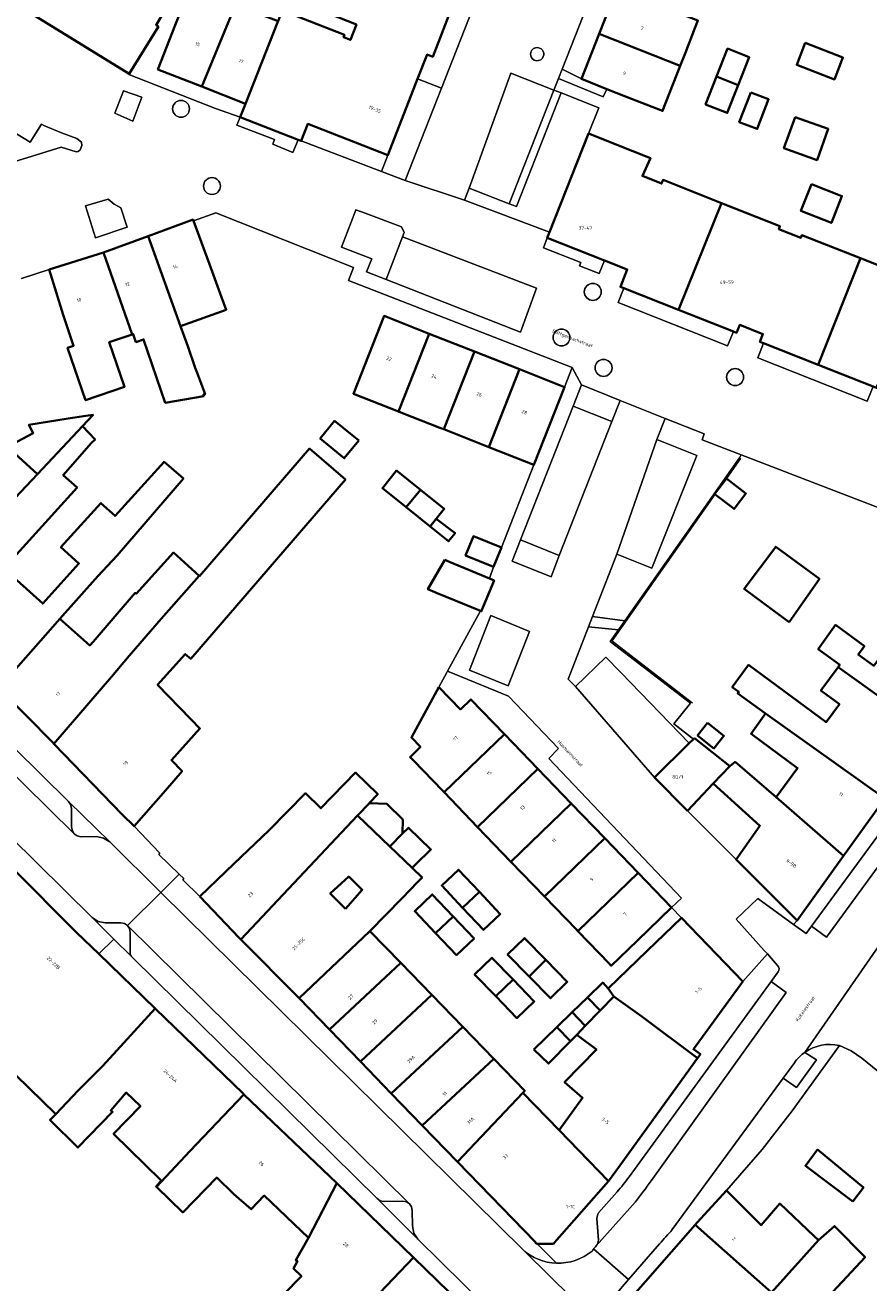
# Model space of a CAD drawing. Header units: metres. Extents: x 197700 to 204338, y 317132 to 325229.
# Tile 592 of 656: x 203017 to 203106, y 317936 to 318068. Entities that reach past the tile are written whole.
import ezdxf
from ezdxf.enums import TextEntityAlignment as Align

# ---------------------------------------------------------------- set-up
doc = ezdxf.new("R2010")
doc.units = ezdxf.units.M
for name, color, linetype, lineweight in [('B-WE-GR-BEPLANTING_CULTUUR_BODEMBEDEKKER-GV', 90, 'Continuous', 18), ('B-WE-GR-BEPLANTING_CULTUUR_HEESTERS-GV', 90, 'Continuous', 18), ('B-WE-GR-BEPLANTING_CULTUUR_VASTE PLANTENVAK-GV', 90, 'Continuous', 18), ('B-WE-IE-TERREINAFSCHEIDING_KUNSTMATIG_MUUR-G', 90, 'IE-TERREINAFSCHEIDING-KUNSTMATIG-DICHT', 18), ('B-WE-OG-BEBOUWING-GV', 7, 'Continuous', 35), ('B-WE-OG-BEBOUWING-T18', 10, 'Continuous', 18), ('B-WE-OG-TERREIN_ERF-GV', 7, 'Continuous', 18), ('B-WE-OG-TERREIN_ONBEGROEID-GV', 7, 'Continuous', 18), ('B-WE-OG-TOPOGRAFIE-T18', 10, 'Continuous', 18), ('B-WE-VH-VERHARDING_ASFALT-GV', 252, 'Continuous', 18), ('B-WE-VH-VERHARDING_BETONSTRAATSTEEN-GV', 252, 'Continuous', 18), ('B-WE-VH-VERHARDING_OPEN-GV', 252, 'Continuous', 18), ('B-WE-VH-VERHARDING_TEGEL-GV', 252, 'Continuous', 18)]:
    doc.layers.add(name, color=color, linetype=linetype, lineweight=lineweight)
doc.styles.add('NLCS-ISO-M200-T18', font='NLCS-ISO.ttf', dxfattribs={"height": 0.36})
doc.linetypes.add('IE-TERREINAFSCHEIDING-KUNSTMATIG-DICHT', pattern='A,8,-1,[82,NLCS.SHX,S=0.75,R=90,X=0,Y=0],-1', length=10)

msp = doc.modelspace()

# ---------------------------------------------------------------- linework, layer by layer
at = {"layer": 'B-WE-GR-BEPLANTING_CULTUUR_BODEMBEDEKKER-GV'}
for points in [[(203060.616, 318061.481), (203058.089, 318062.466), (203054.961, 318054.441), (203054.294, 318052.728), (203056.795, 318051.778)], [(203029.065, 318060.554), (203027.135, 318061.2), (203026.199, 318058.87), (203028.123, 318058.016)], [(203072.455, 318061.298), (203067.746, 318049.328), (203068.49, 318049.035), (203073.198, 318061.004)], [(203025.505, 318049.816), (203023.131, 318049.101), (203024.193, 318045.738), (203027.504, 318046.864), (203026.853, 318048.908), (203026.136, 318049.298)], [(203052.584, 318048.352), (203051.597, 318048.693), (203051.274, 318047.839), (203050.07, 318044.76), (203053.259, 318043.522), (203052.71, 318042.164), (203054.79, 318041.358), (203056.512, 318045.858), (203056.678, 318046.292), (203056.392, 318046.913)], [(203092.179, 318022.902), (203088.059, 318024.487), (203088.263, 318025.13), (203084.167, 318026.747), (203083.271, 318024.514), (203087.481, 318022.839), (203082.775, 318010.99), (203079.061, 318012.441), (203076.508, 318005.907), (203079.914, 318005.439), (203091.989, 318022.601)], [(203068.946, 318013.955), (203068.066, 318011.723), (203072.149, 318010.082), (203073.013, 318012.314)]]:
    msp.add_lwpolyline(points, close=True, dxfattribs=at)
msp.add_lwpolyline([(203012.952, 318052.921), (203020.576, 318055.298), (203022.155, 318054.797), (203022.362, 318054.827), (203022.574, 318055.023), (203022.726, 318055.455), (203022.687, 318055.805), (203022.197, 318056.184), (203020.592, 318056.809), (203018.744, 318057.561), (203018.5, 318057.69), (203017.313, 318055.805), (203010.834, 318059.743)], dxfattribs=at)
for points in [[(203034.069, 318059.324, 1), (203032.291, 318059.324)], [(203032.291, 318059.324, 1), (203034.069, 318059.324)], [(203037.332, 318051.197, 1), (203035.554, 318051.195)], [(203035.554, 318051.195, 1), (203037.332, 318051.197)], [(203077.424, 318040.056, 0.9994368), (203075.646, 318040.053)], [(203075.646, 318040.053, 0.9994387), (203077.424, 318040.056)], [(203074.133, 318035.255, 1), (203072.355, 318035.255)], [(203072.355, 318035.255, 1), (203074.133, 318035.255)], [(203078.566, 318032.055, 1), (203076.788, 318032.055)], [(203076.788, 318032.055, 1), (203078.566, 318032.055)], [(203092.412, 318031.088, 1), (203090.634, 318031.088)], [(203090.634, 318031.088, 1), (203092.412, 318031.088)]]:
    msp.add_lwpolyline(points, format="xyb", dxfattribs=at)
at = {"layer": 'B-WE-GR-BEPLANTING_CULTUUR_HEESTERS-GV'}
for points in [[(203025.671, 317982.159), (203021.339, 317986.425), (203021.558, 317986.107), (203021.644, 317985.731), (203021.666, 317983.735), (203021.737, 317983.348), (203021.937, 317983.011), (203022.252, 317982.791), (203022.63, 317982.714), (203024.27, 317982.723), (203025.025, 317982.578)], [(203027.981, 317970.094), (203027.842, 317970.377), (203027.812, 317970.688), (203027.825, 317972.65), (203027.761, 317973.041), (203027.548, 317973.375), (203027.224, 317973.593), (203026.839, 317973.661), (203025.21, 317973.638), (203024.465, 317973.795), (203023.824, 317974.204), (203026.106, 317971.948)], [(203053.825, 317944.626), (203058.134, 317940.373), (203057.706, 317941.002), (203057.55, 317941.748), (203057.528, 317943.372), (203057.464, 317943.762), (203057.244, 317944.092), (203056.918, 317944.304), (203056.536, 317944.368), (203054.536, 317944.324), (203054.15, 317944.405)]]:
    msp.add_lwpolyline(points, close=True, dxfattribs=at)
msp.add_lwpolyline([(203097.771, 317958.919), (203096.587, 317957.302), (203097.994, 317956.317), (203100.112, 317959.228), (203098.865, 317960.016)], dxfattribs=at)
msp.add_lwpolyline([(203098.865, 317960.016, 0.0853496), (203097.771, 317958.919)], format="xyb", dxfattribs=at)
at = {"layer": 'B-WE-GR-BEPLANTING_CULTUUR_VASTE PLANTENVAK-GV'}
for points in [[(203067.746, 318049.328), (203063.526, 318050.981), (203063.025, 318049.723), (203071.976, 318046.33), (203076.092, 318056.717), (203077.16, 318059.436), (203073.198, 318061.004), (203068.49, 318049.035)], [(203079.434, 318028.625), (203075.365, 318030.256), (203074.47, 318028.037), (203078.556, 318026.405)]]:
    msp.add_lwpolyline(points, close=True, dxfattribs=at)
at = {"layer": 'B-WE-IE-TERREINAFSCHEIDING_KUNSTMATIG_MUUR-G'}
for points in [[(203079.914, 318005.439), (203091.989, 318022.601)], [(203091.989, 318022.601), (203092.103, 318022.521), (203090.605, 318020.414)], [(203087.039, 317996.782), (203078.579, 318003.299), (203089.437, 318018.731)], [(203064.707, 318006.471), (203061.232, 318000.126)], [(203079.251, 318004.497), (203079.914, 318005.439)], [(203087.147, 317992.986), (203085.073, 317994.578), (203086.841, 317996.759), (203078.388, 318003.27), (203079.251, 318004.497)], [(203061.232, 318000.126), (203061.183, 318000), (203060.34, 317998.454)], [(203091.624, 317980.318), (203086.525, 317985.445)]]:
    msp.add_lwpolyline(points, dxfattribs=at)
at = {"layer": 'B-WE-OG-BEBOUWING-GV'}
for points in [[(203029.027, 318084.699), (203029.901, 318084.134), (203025.61, 318077.305), (203022.959, 318079.006), (203016.947, 318069.642), (203027.734, 318062.998), (203030.802, 318067.979), (203030.547, 318068.136), (203039.328, 318083.233), (203030.205, 318089.016), (203028.07, 318085.343)], [(203045.506, 318056.07), (203045.846, 318055.938), (203046.547, 318057.759), (203054.961, 318054.441), (203058.089, 318062.466), (203059.087, 318065.025), (203059.696, 318064.805), (203062.116, 318071.122), (203051.122, 318075.476), (203049.281, 318070.828), (203048.695, 318069.347), (203051.649, 318068.191), (203051.016, 318066.575), (203050.301, 318066.855), (203050.399, 318067.105), (203043.845, 318069.671), (203043.402, 318068.538), (203043.353, 318068.414), (203039.969, 318059.859), (203039.407, 318058.437)], [(203032.576, 318068.141), (203030.747, 318063.465), (203035.358, 318061.662), (203038.934, 318070.263), (203039.925, 318072.646), (203037.377, 318073.643), (203036.432, 318071.229), (203034.135, 318072.128)], [(203086.254, 318065.159), (203087.295, 318067.823), (203087.605, 318068.615), (203079.079, 318071.968), (203077.21, 318067.216), (203085.746, 318063.859)], [(203035.358, 318061.662), (203039.969, 318059.859), (203043.353, 318068.414), (203043.402, 318068.538), (203038.934, 318070.263)], [(203085.746, 318063.859), (203077.21, 318067.216), (203075.341, 318062.465), (203078.032, 318061.407), (203079.994, 318060.635), (203083.888, 318059.104)], [(203098.913, 318066.263), (203098.018, 318063.962), (203101.989, 318062.418), (203102.884, 318064.719)], [(203091.852, 318061.824), (203093.008, 318064.758), (203090.728, 318065.656), (203089.572, 318062.722)], [(203089.572, 318062.722), (203088.417, 318059.788), (203090.697, 318058.89), (203091.852, 318061.824)], [(203093.17, 318061.045), (203091.97, 318057.928), (203093.85, 318057.203), (203095.05, 318060.321)], [(203097.838, 318058.453), (203096.666, 318055.178), (203100.167, 318053.924), (203101.34, 318057.2)], [(203076.092, 318056.717), (203071.976, 318046.33), (203071.741, 318045.736), (203077.763, 318043.358), (203080.176, 318042.405), (203079.453, 318040.585), (203079.796, 318040.45), (203085.57, 318038.174), (203090.089, 318049.407), (203083.939, 318051.845), (203083.786, 318051.46), (203081.775, 318052.257), (203082.609, 318054.136), (203080.74, 318054.876)], [(203099.569, 318051.394), (203098.456, 318048.572), (203101.665, 318047.307), (203102.777, 318050.13)], [(203104.734, 318043.588), (203098.553, 318046.039), (203098.436, 318045.744), (203096.118, 318046.663), (203096.239, 318046.969), (203090.089, 318049.407), (203085.57, 318038.174), (203091.359, 318035.892), (203091.686, 318035.763), (203092.009, 318036.582), (203094.463, 318035.614), (203094.133, 318034.788), (203094.504, 318034.642), (203100.278, 318032.366)], [(203036.175, 318042.973), (203034.493, 318047.539), (203034.446, 318047.667), (203029.721, 318045.927), (203033.124, 318036.452), (203037.94, 318038.182), (203037.45, 318039.511)], [(203028.044, 318035.577), (203028.147, 318035.612), (203028.432, 318034.781), (203029.242, 318035.058), (203031.525, 318028.39), (203035.567, 318029.089), (203035.54, 318029.246), (203035.719, 318029.277), (203034.871, 318031.523), (203034.674, 318032.045), (203033.883, 318034.338), (203033.124, 318036.452), (203029.721, 318045.927), (203025.009, 318044.191)], [(203019.289, 318042.396), (203020.787, 318037.626), (203021.875, 318034.395), (203021.237, 318034.177), (203023.128, 318028.654), (203027.227, 318030.057), (203025.621, 318034.747), (203028.044, 318035.577), (203025.009, 318044.191)], [(203113.507, 318041.889), (203112.796, 318040.075), (203110.807, 318040.863), (203110.916, 318041.138), (203104.734, 318043.588), (203100.278, 318032.366), (203106.052, 318030.089), (203106.422, 318029.943), (203107.152, 318031.759), (203109.567, 318030.799), (203115.528, 318028.428), (203119.842, 318039.398), (203115.181, 318041.231)], [(203059.316, 318035.651), (203054.565, 318037.523), (203051.339, 318029.336), (203056.09, 318027.463)], [(203060.433, 318025.751), (203060.841, 318025.59), (203064.068, 318033.778), (203059.316, 318035.651), (203056.09, 318027.463), (203056.499, 318027.302)], [(203060.841, 318025.59), (203065.593, 318023.717), (203068.819, 318031.906), (203064.068, 318033.778)], [(203065.593, 318023.717), (203070.343, 318021.844), (203073.571, 318030.033), (203068.819, 318031.906)], [(203021.291, 318026.73), (203017.159, 318026.068), (203017.629, 318025.19), (203014.902, 318023.735), (203018.055, 318020.878), (203022.821, 318025.906), (203023.917, 318027.115), (203023.173, 318027.006)], [(203051.891, 318024.403), (203049.353, 318026.481), (203047.84, 318024.633), (203050.378, 318022.555)], [(203005.131, 318006.706), (203005.27, 318006.577), (203013.978, 317998.34), (203019.94, 318005.089), (203020.431, 318005.64), (203024.432, 318010.132), (203026.447, 318012.316), (203033.428, 318020.404), (203031.392, 318022.161), (203026.238, 318016.473), (203024.744, 318017.826), (203020.539, 318013.185), (203022.431, 318011.471), (203018.614, 318007.258), (203014.529, 318010.959), (203022.238, 318019.467), (203020.787, 318020.781), (203023.743, 318024.158), (203024.136, 318024.535), (203022.821, 318025.906), (203018.055, 318020.878), (203013.354, 318015.918), (203011.362, 318013.823)], [(202993.605, 318017.44), (203000, 318011.486), (203005.131, 318006.706), (203011.362, 318013.823), (203013.354, 318015.918), (203018.055, 318020.878), (203014.902, 318023.735), (203013.984, 318023.246), (203010.562, 318019.336), (203009.671, 318020.115), (203008.558, 318020.115), (203006.442, 318017.842), (203001.258, 318022.668), (203000.808, 318022.58), (202997.472, 318021.85)], [(203019.779, 317992.502), (203027, 317985.056), (203028.247, 317983.836), (203031.549, 317987.59), (203033.286, 317989.613), (203032.165, 317990.782), (203035.171, 317994.1), (203034.215, 317995.096), (203030.712, 317998.709), (203033.631, 318001.931), (203034.204, 318001.437), (203050.486, 318020.302), (203046.709, 318023.562), (203035.126, 318010.142), (203035.077, 318010.186), (203031.106, 318005.64), (203027.715, 318001.74), (203025.868, 317999.53)], [(203058.382, 318019.237), (203055.868, 318021.252), (203054.383, 318019.398), (203056.896, 318017.384)], [(203089.437, 318018.731), (203091.426, 318017.221), (203092.664, 318018.851), (203090.605, 318020.414), (203089.367, 318018.784)], [(203058.382, 318019.237), (203056.896, 318017.384), (203059.41, 318015.369), (203060.063, 318016.184), (203060.895, 318017.222)], [(203060.063, 318016.184), (203059.41, 318015.369), (203061.344, 318013.818), (203062.036, 318014.667)], [(203066.1, 318011.112), (203066.926, 318013.143), (203063.971, 318014.344), (203063.145, 318012.313)], [(203097.232, 318005.291), (203100.403, 318009.846), (203095.815, 318013.234), (203092.491, 318008.79)], [(203019.779, 317992.502), (203025.868, 317999.53), (203027.715, 318001.74), (203031.106, 318005.64), (203035.077, 318010.186), (203032.385, 318012.626), (203028.457, 318008.291), (203028.361, 318008.378), (203023.925, 318003.238), (203023.572, 318002.842), (203020.431, 318005.64), (203019.94, 318005.089), (203013.978, 317998.34), (203014.022, 317998.298), (203019.671, 317992.614)], [(203060.963, 318011.84), (203059.181, 318008.766), (203060.162, 318008.359), (203064.707, 318006.471), (203064.796, 318006.434), (203066.147, 318009.685), (203065.65, 318009.892), (203061.53, 318011.604)], [(203112.239, 317993.501), (203117.685, 318000.819), (203117.6, 318000.88), (203110.172, 318006.248), (203106.133, 318000.714), (203104.501, 318001.907), (203105.151, 318002.756), (203102.082, 318005.01), (203100.28, 318002.468), (203102.551, 318000.797), (203102.37, 318000.551)], [(203107.29, 317986.73), (203111.578, 317992.612), (203112.239, 317993.501), (203102.37, 318000.551), (203100.56, 317998.091), (203102.505, 317996.659), (203101.123, 317994.781), (203092.944, 318000.799), (203091.225, 317998.463), (203091.917, 317997.953), (203091.805, 317997.8), (203094.735, 317995.67)], [(203057.696, 317990.694), (203060.71, 317987.569), (203060.883, 317987.39), (203067.228, 317993.51), (203063.706, 317997.161), (203062.626, 317996.119), (203060.34, 317998.454), (203057.948, 317994.063), (203057.447, 317993.143), (203058.397, 317992.158), (203057.302, 317991.103)], [(203088.625, 317994.7), (203087.567, 317993.369), (203089.289, 317992), (203090.347, 317993.331)], [(203102.946, 317980.698), (203107.29, 317986.73), (203094.735, 317995.67), (203093.431, 317993.853), (203093.207, 317993.548), (203098.114, 317989.938), (203095.853, 317986.865)], [(203060.883, 317987.39), (203064.403, 317983.737), (203070.75, 317989.859), (203067.228, 317993.51)], [(203090.975, 317990.152), (203087.248, 317993.085), (203087.147, 317992.986), (203086.696, 317992.546), (203083.022, 317988.962), (203086.525, 317985.445), (203089.228, 317988.304)], [(203039.464, 317971.913), (203051.753, 317984.949), (203053.029, 317986.236), (203052.979, 317986.238), (203053.905, 317987.186), (203051.565, 317989.471), (203047.89, 317985.708), (203046.275, 317987.286), (203042.445, 317983.365), (203038.794, 317979.879), (203035.165, 317976.44), (203039.27, 317972.108)], [(203074.272, 317986.208), (203070.75, 317989.859), (203064.403, 317983.737), (203067.923, 317980.084)], [(203095.853, 317986.865), (203091.531, 317990.592), (203090.975, 317990.152), (203089.228, 317988.304), (203094.145, 317983.863), (203091.624, 317980.318), (203098.046, 317973.894), (203102.946, 317980.698)], [(203056.489, 317983.043), (203056.537, 317984.523), (203054.842, 317986.178), (203053.029, 317986.236), (203051.753, 317984.949), (203055.173, 317981.67)], [(203074.272, 317986.208), (203067.923, 317980.084), (203071.443, 317976.431), (203077.794, 317982.557)], [(203039.464, 317971.913), (203045.617, 317965.729), (203053.077, 317972.786), (203056.42, 317976.208), (203056.468, 317976.258), (203058.134, 317977.964), (203058.257, 317978.09), (203058.568, 317978.408), (203057.508, 317979.432), (203055.173, 317981.67), (203051.753, 317984.949)], [(203057.88, 317979.793), (203059.494, 317981.359), (203057.132, 317983.666), (203056.489, 317983.043), (203055.173, 317981.67), (203057.508, 317979.432)], [(203071.443, 317976.431), (203074.811, 317972.937), (203074.963, 317972.779), (203081.316, 317978.906), (203077.794, 317982.557)], [(203024.522, 317970.382), (203022.19, 317972.637), (203015.361, 317979.467), (203005.815, 317968.124), (203006.187, 317967.8), (203000.407, 317961.871), (203000.759, 317961.564), (202996.665, 317957.364), (202999.132, 317954.734), (203003.449, 317959.162), (203010.554, 317952.236), (203013.634, 317955.396), (203015.789, 317957.607), (203019.984, 317953.519), (203022.36, 317955.989), (203024.96, 317958.584), (203030.471, 317964.632)], [(203064.599, 317976.908), (203062.4, 317979.24), (203060.632, 317977.573), (203062.831, 317975.24)], [(203081.238, 317971.784), (203084.837, 317975.256), (203081.316, 317978.906), (203074.963, 317972.779), (203078.292, 317969.325), (203078.387, 317969.226), (203078.483, 317969.126)], [(203050.508, 317975.134), (203048.89, 317976.738), (203050.838, 317978.516), (203052.259, 317977.131)], [(203061.84, 317974.328), (203059.638, 317976.64), (203057.785, 317974.875), (203059.988, 317972.563)], [(203064.599, 317976.908), (203062.831, 317975.24), (203065.03, 317972.908), (203066.798, 317974.575)], [(203059.988, 317972.563), (203062.19, 317970.251), (203064.043, 317972.016), (203061.84, 317974.328)], [(203092.339, 317967.469), (203085.879, 317974.181), (203082.278, 317970.715), (203078.147, 317966.739), (203078.746, 317965.904), (203081.705, 317963.8), (203087.572, 317959.42), (203087.866, 317959.827), (203087.142, 317960.34)], [(203056.336, 317969.426), (203053.077, 317972.786), (203045.617, 317965.729), (203048.815, 317962.424)], [(203069.835, 317968.016), (203071.598, 317969.748), (203069.337, 317972.051), (203067.574, 317970.318)], [(203068.145, 317967.685), (203065.922, 317969.984), (203064.102, 317968.224), (203066.325, 317965.925)], [(203071.598, 317969.748), (203069.835, 317968.016), (203072.096, 317965.714), (203073.859, 317967.446)], [(203059.596, 317966.066), (203056.336, 317969.426), (203048.815, 317962.424), (203052.07, 317959.06)], [(203066.325, 317965.925), (203068.548, 317963.626), (203070.368, 317965.386), (203068.145, 317967.685)], [(203078.746, 317965.904), (203078.147, 317966.739), (203077.583, 317967.367), (203075.968, 317965.8), (203077.306, 317964.419)], [(203052.07, 317959.06), (203055.324, 317955.696), (203062.856, 317962.707), (203059.596, 317966.066)], [(203078.205, 317946.468), (203078.959, 317947.512), (203087.572, 317959.42), (203081.705, 317963.8), (203078.746, 317965.904), (203077.306, 317964.419), (203075.746, 317962.811), (203074.86, 317961.861), (203076.917, 317960.336), (203073.577, 317956.887), (203075.463, 317955.22), (203072.986, 317951.842)], [(203075.746, 317962.811), (203077.306, 317964.419), (203075.968, 317965.8), (203074.36, 317964.24)], [(203039.813, 317955.601), (203039.731, 317955.679), (203030.471, 317964.632), (203024.96, 317958.584), (203022.36, 317955.989), (203019.984, 317953.519), (203019.373, 317952.884), (203019.388, 317952.869), (203022.326, 317950.005), (203025.983, 317953.757), (203025.776, 317953.907), (203027.422, 317955.792), (203028.902, 317954.349), (203026.075, 317951.449), (203031.107, 317946.544), (203030.556, 317945.913), (203030.615, 317945.856), (203034.11, 317949.631)], [(203074.2, 317961.188), (203074.86, 317961.861), (203075.746, 317962.811), (203074.36, 317964.24), (203072.753, 317962.68)], [(203066.116, 317959.347), (203062.856, 317962.707), (203055.324, 317955.696), (203058.579, 317952.331)], [(203070.337, 317960.337), (203071.888, 317958.833), (203074.2, 317961.188), (203072.753, 317962.68)], [(203066.116, 317959.347), (203058.579, 317952.331), (203062.289, 317948.498), (203069.171, 317955.768), (203069.377, 317955.985)], [(203049.589, 317946.266), (203039.813, 317955.601), (203034.11, 317949.631), (203030.615, 317945.856), (203033.367, 317943.173), (203036.95, 317946.848), (203038.738, 317945.105), (203040.575, 317943.514), (203041.948, 317944.952), (203046.617, 317940.493)], [(203062.289, 317948.498), (203070.474, 317940.075), (203070.534, 317939.927), (203070.675, 317939.851), (203072.291, 317939.85), (203072.443, 317939.887), (203072.517, 317940.025), (203078.205, 317946.468), (203072.986, 317951.842), (203069.171, 317955.768)], [(203103.914, 317944.316), (203105.039, 317945.803), (203100.216, 317949.786), (203098.93, 317948.086)], [(203057.656, 317938.428), (203049.589, 317946.266), (203046.617, 317940.493), (203045.264, 317938.149), (203045.438, 317938.04), (203045.033, 317937.262), (203045.86, 317936.456), (203043.945, 317934.492), (203047.022, 317931.492), (203046.614, 317931.109), (203048.546, 317929.226), (203051.287, 317931.724)], [(203099.867, 317940.672), (203096.223, 317944.096), (203094.27, 317941.849), (203090.613, 317945.482), (203087.535, 317942.107), (203087.329, 317941.873), (203095.348, 317934.743), (203100.294, 317940.27)], [(203087.329, 317941.873), (203079.583, 317933.075), (203079.466, 317933.073), (203079.555, 317931.003), (203079.664, 317931.008), (203086.263, 317924.588), (203095.348, 317934.743)], [(203086.263, 317924.588), (203092.884, 317918.146), (203100.232, 317925.568), (203103.525, 317928.517), (203103.284, 317928.741), (203102.007, 317929.932), (203097.368, 317925.389), (203094.418, 317928.401), (203096.727, 317930.662), (203097.672, 317929.606), (203099.757, 317931.842), (203099.408, 317932.232), (203105.207, 317938.452), (203101.986, 317941.741), (203100.294, 317940.27), (203095.348, 317934.743)], [(203057.656, 317938.428), (203051.287, 317931.724), (203048.546, 317929.226), (203048.236, 317928.935), (203042.617, 317923.664), (203048.766, 317917.67), (203056.422, 317910.207), (203058.369, 317913.917), (203059.408, 317913.162), (203059.758, 317913.644), (203060.107, 317913.391), (203061.462, 317916.119), (203063.058, 317919.3), (203063.14, 317920.99), (203061.636, 317922.52), (203067.623, 317928.743)]]:
    msp.add_lwpolyline(points, close=True, dxfattribs=at)
at = {"layer": 'B-WE-OG-TERREIN_ERF-GV'}
for points in [[(203080.931, 318082.844), (203073.321, 318063.5), (203075.341, 318062.465), (203077.21, 318067.216), (203079.079, 318071.968)], [(203062.116, 318071.122), (203059.696, 318064.805), (203059.087, 318065.025), (203058.089, 318062.466), (203060.616, 318061.481), (203064.239, 318070.681)], [(203043.845, 318069.671), (203050.399, 318067.105), (203050.301, 318066.855), (203051.016, 318066.575), (203051.649, 318068.191)], [(203030.547, 318068.136), (203030.802, 318067.979), (203027.734, 318062.998), (203027.698, 318062.927), (203036.801, 318059.348), (203039.407, 318058.437), (203039.969, 318059.859), (203035.358, 318061.662), (203030.747, 318063.465), (203032.576, 318068.141)], [(203087.605, 318068.615), (203087.295, 318067.823), (203086.254, 318065.159), (203085.746, 318063.859), (203083.888, 318059.104), (203079.994, 318060.635), (203078.032, 318061.407), (203077.63, 318060.599), (203072.927, 318062.498), (203072.455, 318061.298), (203073.198, 318061.004), (203077.16, 318059.436), (203076.092, 318056.717), (203080.74, 318054.876), (203082.609, 318054.136), (203081.775, 318052.257), (203083.786, 318051.46), (203083.939, 318051.845), (203090.089, 318049.407), (203096.239, 318046.969), (203096.118, 318046.663), (203098.436, 318045.744), (203098.553, 318046.039), (203104.734, 318043.588), (203110.916, 318041.138)], [(203014.902, 318023.735), (203017.629, 318025.19), (203017.159, 318026.068), (203021.291, 318026.73), (203023.173, 318027.006), (203023.917, 318027.115), (203022.821, 318025.906), (203024.136, 318024.535), (203023.743, 318024.158), (203020.787, 318020.781), (203022.238, 318019.467), (203014.529, 318010.959), (203018.614, 318007.258), (203022.431, 318011.471), (203020.539, 318013.185), (203024.744, 318017.826), (203026.238, 318016.473), (203031.392, 318022.161), (203033.428, 318020.404), (203026.447, 318012.316), (203024.432, 318010.132), (203020.431, 318005.64), (203023.572, 318002.842), (203023.925, 318003.238), (203028.361, 318008.378), (203028.457, 318008.291), (203032.385, 318012.626), (203035.077, 318010.186), (203035.126, 318010.142), (203046.709, 318023.562), (203050.486, 318020.302), (203034.204, 318001.437), (203033.631, 318001.931), (203030.712, 317998.709), (203034.215, 317995.096), (203035.171, 317994.1), (203032.165, 317990.782), (203033.286, 317989.613), (203031.549, 317987.59), (203028.247, 317983.836), (203030.962, 317980.966), (203030.848, 317980.839), (203033.002, 317978.77), (203033.477, 317978.314), (203033.357, 317978.192), (203035.165, 317976.44), (203038.794, 317979.879), (203042.445, 317983.365), (203046.275, 317987.286), (203047.89, 317985.708), (203051.565, 317989.471), (203053.905, 317987.186), (203052.979, 317986.238), (203053.029, 317986.236), (203054.842, 317986.178), (203056.537, 317984.523), (203056.489, 317983.043), (203057.132, 317983.666), (203059.494, 317981.359), (203057.88, 317979.793), (203057.508, 317979.432), (203058.568, 317978.408), (203058.257, 317978.09), (203058.134, 317977.964), (203056.468, 317976.258), (203056.42, 317976.208), (203053.077, 317972.786), (203056.336, 317969.426), (203059.596, 317966.066), (203062.856, 317962.707), (203066.116, 317959.347), (203069.377, 317955.985), (203069.171, 317955.768), (203072.986, 317951.842), (203075.463, 317955.22), (203073.577, 317956.887), (203076.917, 317960.336), (203074.86, 317961.861), (203074.2, 317961.188), (203071.888, 317958.833), (203070.337, 317960.337), (203072.753, 317962.68), (203074.36, 317964.24), (203075.968, 317965.8), (203077.583, 317967.367), (203078.147, 317966.739), (203082.278, 317970.715), (203085.879, 317974.181), (203084.837, 317975.256), (203081.238, 317971.784), (203078.483, 317969.126), (203078.387, 317969.226), (203078.292, 317969.325), (203074.963, 317972.779), (203074.811, 317972.937), (203071.443, 317976.431), (203067.923, 317980.084), (203064.403, 317983.737), (203060.883, 317987.39), (203060.71, 317987.569), (203057.696, 317990.694), (203057.302, 317991.103), (203058.397, 317992.158), (203057.447, 317993.143), (203057.948, 317994.063), (203060.34, 317998.454), (203061.183, 318000), (203061.232, 318000.126), (203064.707, 318006.471), (203060.162, 318008.359), (203059.181, 318008.766), (203060.963, 318011.84), (203061.53, 318011.604), (203065.65, 318009.892), (203066.1, 318011.112), (203063.145, 318012.313), (203063.971, 318014.344), (203066.926, 318013.143), (203070.343, 318021.844), (203065.593, 318023.717), (203060.841, 318025.59), (203060.433, 318025.751), (203056.499, 318027.302), (203056.09, 318027.463), (203051.339, 318029.336), (203054.565, 318037.523), (203059.316, 318035.651), (203064.068, 318033.778), (203068.819, 318031.906), (203073.571, 318030.033), (203074.38, 318032.086), (203050.81, 318041.245), (203051.34, 318042.634), (203036.857, 318048.385), (203034.493, 318047.539), (203036.175, 318042.973), (203037.45, 318039.511), (203037.94, 318038.182), (203033.124, 318036.452), (203033.883, 318034.338), (203034.674, 318032.045), (203034.871, 318031.523), (203035.719, 318029.277), (203035.54, 318029.246), (203035.567, 318029.089), (203031.525, 318028.39), (203029.242, 318035.058), (203028.432, 318034.781), (203028.147, 318035.612), (203028.044, 318035.577), (203025.621, 318034.747), (203027.227, 318030.057), (203023.128, 318028.654), (203021.237, 318034.177), (203021.875, 318034.395), (203020.787, 318037.626), (203019.289, 318042.396), (203016.398, 318041.477)], [(203122.817, 318011.112), (203092.179, 318022.902), (203091.989, 318022.601), (203079.914, 318005.439), (203079.251, 318004.497), (203078.388, 318003.27), (203086.841, 317996.759), (203085.073, 317994.578), (203087.147, 317992.986), (203087.248, 317993.085), (203090.975, 317990.152), (203091.531, 317990.592), (203095.853, 317986.865), (203098.114, 317989.938), (203093.207, 317993.548), (203093.431, 317993.853), (203094.735, 317995.67), (203091.805, 317997.8), (203091.917, 317997.953), (203091.225, 317998.463), (203092.944, 318000.799), (203101.123, 317994.781), (203102.505, 317996.659), (203100.56, 317998.091), (203102.37, 318000.551), (203102.551, 318000.797), (203100.28, 318002.468), (203102.082, 318005.01), (203105.151, 318002.756), (203104.501, 318001.907), (203106.133, 318000.714)], [(203155.083, 317918.569), (203104.859, 317959.401), (203103.735, 317960.182), (203102.519, 317960.739), (203097.535, 317953.859), (203094.366, 317949.779), (203090.613, 317945.482), (203094.27, 317941.849), (203096.223, 317944.096), (203099.867, 317940.672), (203100.294, 317940.27), (203101.986, 317941.741), (203105.207, 317938.452), (203099.408, 317932.232)], [(203043.945, 317934.492), (203045.86, 317936.456), (203045.033, 317937.262), (203045.438, 317938.04), (203045.264, 317938.149), (203046.617, 317940.493), (203041.948, 317944.952), (203040.575, 317943.514), (203038.738, 317945.105), (203036.95, 317946.848), (203033.367, 317943.173), (203030.615, 317945.856), (203030.556, 317945.913), (203031.107, 317946.544), (203026.075, 317951.449), (203028.902, 317954.349), (203027.422, 317955.792), (203025.776, 317953.907), (203025.983, 317953.757), (203022.326, 317950.005), (203019.388, 317952.869), (203019.373, 317952.884), (203019.984, 317953.519), (203015.789, 317957.607)]]:
    msp.add_lwpolyline(points, dxfattribs=at)
for points in [[(203098.913, 318066.263), (203102.884, 318064.719), (203101.989, 318062.418), (203098.018, 318063.962)], [(203091.852, 318061.824), (203090.697, 318058.89), (203088.417, 318059.788), (203089.572, 318062.722), (203090.728, 318065.656), (203093.008, 318064.758)], [(203093.17, 318061.045), (203095.05, 318060.321), (203093.85, 318057.203), (203091.97, 318057.928)], [(203045.506, 318056.07), (203039.407, 318058.437), (203039.05, 318057.601), (203043.016, 318056.102), (203042.857, 318055.601), (203044.971, 318054.726)], [(203097.838, 318058.453), (203101.34, 318057.2), (203100.167, 318053.924), (203096.666, 318055.178)], [(203045.846, 318055.938), (203054.294, 318052.728), (203054.961, 318054.441), (203046.547, 318057.759)], [(203099.569, 318051.394), (203102.777, 318050.13), (203101.665, 318047.307), (203098.456, 318048.572)], [(203071.741, 318045.736), (203071.367, 318044.682), (203075.27, 318043.144), (203075.153, 318042.805), (203077.203, 318041.992), (203077.763, 318043.358)], [(203079.796, 318040.45), (203079.206, 318038.939), (203090.741, 318034.379), (203091.359, 318035.892), (203085.57, 318038.174)], [(203094.504, 318034.642), (203093.91, 318033.123), (203105.422, 318028.569), (203106.052, 318030.089), (203100.278, 318032.366)], [(203051.891, 318024.403), (203050.378, 318022.555), (203047.84, 318024.633), (203049.353, 318026.481)], [(203056.896, 318017.384), (203054.383, 318019.398), (203055.868, 318021.252), (203058.382, 318019.237), (203060.895, 318017.222), (203060.063, 318016.184), (203062.036, 318014.667), (203061.344, 318013.818), (203059.41, 318015.369)], [(203090.605, 318020.414), (203092.664, 318018.851), (203091.426, 318017.221), (203089.437, 318018.731), (203089.367, 318018.784)], [(203097.232, 318005.291), (203092.491, 318008.79), (203095.815, 318013.234), (203100.403, 318009.846)], [(203061.232, 318000.126), (203061.183, 318000), (203060.34, 317998.454), (203062.626, 317996.119), (203063.706, 317997.161), (203067.228, 317993.51), (203070.75, 317989.859), (203074.272, 317986.208), (203077.794, 317982.557), (203081.316, 317978.906), (203084.837, 317975.256), (203085.876, 317976.249), (203071.902, 317990.958), (203072.922, 317991.986), (203067.682, 317997.496)], [(203088.625, 317994.7), (203090.347, 317993.331), (203089.289, 317992), (203087.567, 317993.369)], [(203089.228, 317988.304), (203086.525, 317985.445), (203091.624, 317980.318), (203094.145, 317983.863)], [(203062.831, 317975.24), (203060.632, 317977.573), (203062.4, 317979.24), (203064.599, 317976.908), (203066.798, 317974.575), (203065.03, 317972.908)], [(203050.508, 317975.134), (203052.259, 317977.131), (203050.838, 317978.516), (203048.89, 317976.738)], [(203064.043, 317972.016), (203062.19, 317970.251), (203059.988, 317972.563), (203057.785, 317974.875), (203059.638, 317976.64), (203061.84, 317974.328)], [(203071.598, 317969.748), (203073.859, 317967.446), (203072.096, 317965.714), (203069.835, 317968.016), (203067.574, 317970.318), (203069.337, 317972.051)], [(203066.325, 317965.925), (203064.102, 317968.224), (203065.922, 317969.984), (203068.145, 317967.685), (203070.368, 317965.386), (203068.548, 317963.626)], [(203103.914, 317944.316), (203098.93, 317948.086), (203100.216, 317949.786), (203105.039, 317945.803)]]:
    msp.add_lwpolyline(points, close=True, dxfattribs=at)
at = {"layer": 'B-WE-OG-TERREIN_ONBEGROEID-GV'}
for points in [[(203070.767, 318065.764, 1.7255318), (203071.235, 318064.656)], [(203071.235, 318064.656, 0.5777568), (203070.767, 318065.764)]]:
    msp.add_lwpolyline(points, format="xyb", dxfattribs=at)
at = {"layer": 'B-WE-VH-VERHARDING_ASFALT-GV'}
for points in [[(203106.052, 318030.089), (203105.422, 318028.569), (203093.91, 318033.123), (203094.504, 318034.642), (203094.133, 318034.788), (203094.463, 318035.614), (203092.009, 318036.582), (203091.686, 318035.763), (203091.359, 318035.892), (203090.741, 318034.379), (203079.206, 318038.939), (203079.796, 318040.45), (203079.453, 318040.585), (203080.176, 318042.405), (203077.763, 318043.358), (203077.203, 318041.992), (203075.153, 318042.805), (203075.27, 318043.144), (203071.367, 318044.682), (203071.741, 318045.736), (203071.976, 318046.33), (203063.025, 318049.723), (203056.795, 318051.778), (203054.294, 318052.728), (203045.846, 318055.938), (203045.506, 318056.07), (203044.971, 318054.726), (203042.857, 318055.601), (203043.016, 318056.102), (203039.05, 318057.601), (203039.407, 318058.437), (203036.801, 318059.348), (203027.698, 318062.927), (203027.734, 318062.998), (203016.947, 318069.642)], [(203010.834, 318059.743), (203017.313, 318055.805), (203018.5, 318057.69), (203018.744, 318057.561), (203020.592, 318056.809), (203022.197, 318056.184), (203022.687, 318055.805), (203022.726, 318055.455), (203022.574, 318055.023), (203022.362, 318054.827), (203022.155, 318054.797), (203020.576, 318055.298), (203012.952, 318052.921)], [(203016.398, 318041.477), (203019.289, 318042.396), (203025.009, 318044.191), (203029.721, 318045.927), (203034.446, 318047.667), (203034.493, 318047.539), (203036.857, 318048.385), (203051.34, 318042.634), (203050.81, 318041.245), (203074.38, 318032.086), (203075.365, 318030.256), (203079.434, 318028.625), (203084.167, 318026.747), (203088.263, 318025.13), (203088.059, 318024.487), (203092.179, 318022.902), (203122.817, 318011.112), (203123.513, 318011.955), (203119.611, 318013.427), (203112.963, 318015.827), (203114.504, 318019.667), (203121.08, 318017.2), (203122.373, 318017.725), (203125.057, 318016.77)], [(202983.322, 318014.182), (203023.824, 317974.204), (203024.465, 317973.795), (203025.21, 317973.638), (203026.839, 317973.661), (203027.224, 317973.593), (203027.548, 317973.375), (203031.058, 317976.847), (203025.671, 317982.159), (203025.025, 317982.578), (203024.27, 317982.723), (203022.63, 317982.714), (203022.252, 317982.791), (203021.937, 317983.011), (202995.105, 318009.442)], [(203076.763, 317931.786), (203069.45, 317938.989), (203069.161, 317939.274), (203031.058, 317976.847), (203027.548, 317973.375), (203057.244, 317944.092), (203057.464, 317943.762), (203057.528, 317943.372), (203057.55, 317941.748), (203057.706, 317941.002), (203058.134, 317940.373), (203087.074, 317911.847)]]:
    msp.add_lwpolyline(points, dxfattribs=at)
for points in [[(203029.065, 318060.554), (203028.123, 318058.016), (203026.199, 318058.87), (203027.135, 318061.2)], [(203025.505, 318049.816), (203026.136, 318049.298), (203026.853, 318048.908), (203027.504, 318046.864), (203024.193, 318045.738), (203023.131, 318049.101)], [(203054.79, 318041.358), (203052.71, 318042.164), (203053.259, 318043.522), (203050.07, 318044.76), (203051.274, 318047.839), (203051.597, 318048.693), (203052.584, 318048.352), (203056.392, 318046.913), (203056.678, 318046.292), (203056.512, 318045.858), (203070.614, 318040.454), (203068.917, 318035.83)]]:
    msp.add_lwpolyline(points, close=True, dxfattribs=at)
for points in [[(203032.291, 318059.324, -1), (203034.069, 318059.324)], [(203034.069, 318059.324, -1), (203032.291, 318059.324)], [(203035.554, 318051.195, -1), (203037.332, 318051.197)], [(203037.332, 318051.197, -1), (203035.554, 318051.195)], [(203075.646, 318040.053, -0.9994368), (203077.424, 318040.056)], [(203077.424, 318040.056, -0.9994387), (203075.646, 318040.053)], [(203072.355, 318035.255, -1), (203074.133, 318035.255)], [(203074.133, 318035.255, -1), (203072.355, 318035.255)], [(203076.788, 318032.055, -1), (203078.566, 318032.055)], [(203078.566, 318032.055, -1), (203076.788, 318032.055)], [(203090.634, 318031.088, -1), (203092.412, 318031.088)], [(203092.412, 318031.088, -1), (203090.634, 318031.088)]]:
    msp.add_lwpolyline(points, format="xyb", dxfattribs=at)
at = {"layer": 'B-WE-VH-VERHARDING_BETONSTRAATSTEEN-GV'}
for points in [[(203064.239, 318070.681), (203060.616, 318061.481), (203056.795, 318051.778), (203063.025, 318049.723), (203063.526, 318050.981), (203067.898, 318063.084), (203072.455, 318061.298), (203072.927, 318062.498), (203073.321, 318063.5), (203080.931, 318082.844)], [(203112.307, 317987.401), (203101.155, 317972.134), (203099.563, 317973.3), (203098.995, 317972.526), (203097.681, 317973.483), (203093.91, 317976.227), (203091.623, 317974.021), (203094.589, 317970.75), (203094.921, 317970.375), (203095.996, 317969.161)], [(203109.245, 317986.496), (203099.563, 317973.3), (203101.155, 317972.134), (203112.307, 317987.401)], [(203098.865, 317960.016), (203106.893, 317971.594), (203106.962, 317971.689), (203116.45, 317984.619), (203116.881, 317985.136), (203117.096, 317985.394)], [(203106.893, 317971.594), (203098.865, 317960.016)], [(203096.051, 317968.483), (203095.307, 317967.46), (203096.899, 317966.307), (203082.695, 317946.502)], [(203082.695, 317946.502), (203096.899, 317966.307), (203095.307, 317967.46), (203080.358, 317946.909)], [(203102.519, 317960.739), (203103.735, 317960.182), (203104.859, 317959.401), (203155.083, 317918.569)], [(203084.912, 317941.359), (203096.587, 317957.302), (203097.771, 317958.919)], [(203079.098, 317945.333), (203077.145, 317943.124)], [(203081.039, 317944.294), (203076.907, 317939.672), (203076.811, 317939.565), (203076.633, 317939.329), (203080.299, 317936.1), (203083.57, 317939.861)], [(203076.907, 317939.672), (203081.039, 317944.294)], [(203076.96, 317942.545), (203077.126, 317940.26)], [(203069.161, 317939.274), (203069.45, 317938.989)], [(203069.45, 317938.989), (203076.763, 317931.786), (203076.955, 317932.091), (203077.583, 317932.874), (203077.625, 317932.926), (203078.858, 317934.443), (203080.299, 317936.1), (203076.633, 317939.329), (203076.466, 317939.109)]]:
    msp.add_lwpolyline(points, dxfattribs=at)
for points in [[(203071.235, 318064.656, -1.7255318), (203070.767, 318065.764)], [(203070.767, 318065.764, -0.5777568), (203071.235, 318064.656)], [(203095.996, 317969.161, -0.390224), (203096.051, 317968.483)], [(203098.865, 317960.016, -0.2133925), (203102.519, 317960.739)], [(203097.771, 317958.919, -0.0853496), (203098.865, 317960.016)], [(203080.358, 317946.909, -0.0159436), (203079.098, 317945.333)], [(203081.039, 317944.294, 0.0036232), (203082.695, 317946.502)], [(203082.695, 317946.502, -0.0036232), (203081.039, 317944.294)], [(203077.145, 317943.124, 0.0968395), (203076.96, 317942.545)], [(203083.57, 317939.861, -0.0056169), (203084.912, 317941.359)], [(203072.702, 317937.831, -0.1766422), (203069.161, 317939.274)], [(203076.466, 317939.109, -0.1840932), (203072.702, 317937.831)], [(203077.126, 317940.26, -0.147735), (203076.907, 317939.672)]]:
    msp.add_lwpolyline(points, format="xyb", dxfattribs=at)
for points in [[(203076.508, 318005.907), (203079.061, 318012.441), (203083.271, 318024.514), (203084.167, 318026.747), (203079.434, 318028.625), (203078.556, 318026.405), (203073.013, 318012.314), (203072.149, 318010.082), (203068.066, 318011.723), (203068.946, 318013.955), (203074.47, 318028.037), (203075.365, 318030.256), (203074.38, 318032.086), (203073.571, 318030.033), (203070.343, 318021.844), (203066.926, 318013.143), (203066.1, 318011.112), (203065.65, 318009.892), (203066.147, 318009.685), (203064.796, 318006.434), (203064.707, 318006.471), (203061.232, 318000.126), (203067.682, 317997.496), (203072.922, 317991.986), (203071.902, 317990.958), (203085.876, 317976.249), (203084.837, 317975.256), (203085.879, 317974.181), (203092.339, 317967.469), (203094.921, 317970.375), (203094.589, 317970.75), (203091.623, 317974.021), (203093.91, 317976.227), (203097.681, 317973.483), (203098.046, 317973.894), (203091.624, 317980.318), (203086.525, 317985.445), (203083.022, 317988.962), (203074.717, 317998.541), (203073.931, 317999.312), (203076.083, 318004.82)], [(203078.556, 318026.405), (203074.47, 318028.037), (203068.946, 318013.955), (203073.013, 318012.314)], [(203083.271, 318024.514), (203079.061, 318012.441), (203082.775, 318010.99), (203087.481, 318022.839)], [(203021.339, 317986.425), (202998.535, 318008.906), (202998.204, 318009.129), (202997.812, 318009.207), (202995.805, 318009.17), (202995.428, 318009.239), (202995.105, 318009.442), (203021.937, 317983.011), (203021.737, 317983.348), (203021.666, 317983.735), (203021.644, 317985.731), (203021.558, 317986.107)], [(203069.883, 318004.321), (203065.814, 318006.011), (203063.552, 318000.26), (203067.631, 317998.597)], [(203069.883, 318004.321), (203067.631, 317998.597), (203063.552, 318000.26), (203065.814, 318006.011)], [(203086.696, 317992.546), (203079.494, 318000), (203077.921, 318001.627), (203074.717, 317998.541), (203083.022, 317988.962)], [(203027.548, 317973.375), (203027.761, 317973.041), (203027.825, 317972.65), (203027.812, 317970.688), (203027.842, 317970.377), (203027.981, 317970.094), (203028.103, 317969.975), (203053.825, 317944.626), (203054.15, 317944.405), (203054.536, 317944.324), (203056.536, 317944.368), (203056.918, 317944.304), (203057.244, 317944.092)]]:
    msp.add_lwpolyline(points, close=True, dxfattribs=at)
at = {"layer": 'B-WE-VH-VERHARDING_OPEN-GV'}
for points in [[(203073.321, 318063.5), (203072.927, 318062.498), (203077.63, 318060.599), (203078.032, 318061.407), (203075.341, 318062.465)], [(203067.746, 318049.328), (203072.455, 318061.298), (203067.898, 318063.084), (203063.526, 318050.981)], [(203056.512, 318045.858), (203054.79, 318041.358), (203068.917, 318035.83), (203070.614, 318040.454)], [(203076.083, 318004.82), (203079.251, 318004.497), (203079.914, 318005.439), (203076.508, 318005.907)], [(203079.251, 318004.497), (203076.083, 318004.82), (203073.931, 317999.312), (203074.717, 317998.541), (203077.921, 318001.627), (203079.494, 318000), (203086.696, 317992.546), (203087.147, 317992.986), (203085.073, 317994.578), (203086.841, 317996.759), (203078.388, 318003.27)]]:
    msp.add_lwpolyline(points, close=True, dxfattribs=at)
at = {"layer": 'B-WE-VH-VERHARDING_TEGEL-GV'}
for points in [[(203028.247, 317983.836), (203027, 317985.056), (203019.779, 317992.502), (203019.671, 317992.614), (203014.022, 317998.298), (203013.978, 317998.34), (203005.27, 318006.577), (203005.131, 318006.706), (203000, 318011.486), (202993.605, 318017.44), (202993.563, 318017.48), (202988.195, 318022.206), (202988.056, 318022.209), (202983.906, 318026.236), (202980.889, 318028.542), (202980.087, 318027.791)], [(202980.099, 318027.096), (202980.324, 318026.874), (202986.485, 318020.795), (202994.208, 318013.184), (202998.535, 318008.906), (203021.339, 317986.425), (203025.671, 317982.159), (203031.058, 317976.847), (203033.002, 317978.77), (203030.848, 317980.839), (203030.962, 317980.966), (203028.247, 317983.836)], [(203123.473, 318007.22), (203121.428, 318008.247), (203119.205, 318003.82), (203119.479, 318003.596), (203117.6, 318000.88), (203117.685, 318000.819), (203112.239, 317993.501), (203111.578, 317992.612), (203107.29, 317986.73), (203102.946, 317980.698), (203098.046, 317973.894), (203097.681, 317973.483), (203098.995, 317972.526), (203099.563, 317973.3), (203109.245, 317986.496), (203114.178, 317993.61), (203115.122, 317992.939), (203117.867, 317998.451)], [(203072.702, 317937.831), (203070.675, 317939.851), (203070.534, 317939.927), (203070.474, 317940.075), (203062.289, 317948.498), (203058.579, 317952.331), (203055.324, 317955.696), (203052.07, 317959.06), (203048.815, 317962.424), (203045.617, 317965.729), (203039.464, 317971.913), (203039.27, 317972.108), (203035.165, 317976.44), (203033.357, 317978.192), (203033.477, 317978.314), (203033.002, 317978.77), (203031.058, 317976.847)], [(203031.058, 317976.847), (203069.161, 317939.274)], [(203095.996, 317969.161), (203094.921, 317970.375), (203092.339, 317967.469), (203087.142, 317960.34), (203087.866, 317959.827), (203087.572, 317959.42), (203078.959, 317947.512), (203078.205, 317946.468), (203072.517, 317940.025), (203072.443, 317939.887), (203072.291, 317939.85), (203070.675, 317939.851), (203072.702, 317937.831)], [(203080.358, 317946.909), (203095.307, 317967.46), (203096.051, 317968.483)], [(203090.613, 317945.482), (203094.366, 317949.779), (203097.535, 317953.859), (203102.519, 317960.739)], [(203098.865, 317960.016), (203100.112, 317959.228), (203097.994, 317956.317), (203096.587, 317957.302), (203084.912, 317941.359)], [(203077.145, 317943.124), (203079.098, 317945.333)], [(203083.57, 317939.861), (203080.299, 317936.1), (203078.858, 317934.443), (203077.625, 317932.926), (203079.555, 317931.003), (203079.466, 317933.073), (203079.583, 317933.075), (203087.329, 317941.873), (203087.535, 317942.107), (203090.613, 317945.482)], [(203077.126, 317940.26), (203076.96, 317942.545)], [(203076.466, 317939.109), (203076.633, 317939.329), (203076.811, 317939.565), (203076.907, 317939.672)]]:
    msp.add_lwpolyline(points, dxfattribs=at)
for points in [[(202981.424, 318013.38), (202982.316, 318012.339), (202990.05, 318004.506), (202994.499, 318000), (202995.892, 317998.59), (202996.02, 317998.462), (203001.866, 317992.643), (203005.42, 317989.187), (203010.819, 317983.88), (203015.361, 317979.467), (203022.19, 317972.637), (203024.522, 317970.382), (203026.106, 317971.948), (203023.824, 317974.204), (202983.322, 318014.182), (202982.998, 318014.325), (202982.659, 318014.228)], [(203086.526, 317909.271), (203087.175, 317911.381), (203087.186, 317911.627), (203087.074, 317911.847), (203058.134, 317940.373), (203053.825, 317944.626), (203028.103, 317969.975), (203027.981, 317970.094), (203026.106, 317971.948), (203024.522, 317970.382), (203030.471, 317964.632), (203039.731, 317955.679), (203039.813, 317955.601), (203049.589, 317946.266), (203057.656, 317938.428), (203067.623, 317928.743), (203073.977, 317922.587), (203073.315, 317921.874), (203075.652, 317919.68), (203077.55, 317918.01), (203085.084, 317910.578)]]:
    msp.add_lwpolyline(points, close=True, dxfattribs=at)
for points in [[(203096.051, 317968.483, 0.390224), (203095.996, 317969.161)], [(203102.519, 317960.739, 0.2133925), (203098.865, 317960.016)], [(203079.098, 317945.333, 0.0159436), (203080.358, 317946.909)], [(203076.96, 317942.545, -0.0968395), (203077.145, 317943.124)], [(203084.912, 317941.359, 0.0056169), (203083.57, 317939.861)], [(203069.161, 317939.274, 0.1766422), (203072.702, 317937.831)], [(203072.702, 317937.831, 0.1840932), (203076.466, 317939.109)], [(203076.907, 317939.672, 0.147735), (203077.126, 317940.26)]]:
    msp.add_lwpolyline(points, format="xyb", dxfattribs=at)

# ---------------------------------------------------------------- texts
at = {"layer": 'B-WE-OG-BEBOUWING-T18', "style": 'NLCS-ISO-M200-T18'}
for s, rotation, p in [('7', 338.6, (203081.738, 318067.801)), ('15', 338.7, (203034.932, 318066.124)), ('17', 338.7, (203039.513, 318064.332)), ('9', 338.6, (203079.869, 318063.049)), ('19-35', 338.5, (203053.593, 318059.28)), ('14', 20.2, (203032.574, 318042.715)), ('12', 20.2, (203027.555, 318040.866)), ('10', 17.4, (203022.439, 318039.192)), ('22', 338.5, (203055.081, 318033.02)), ('24', 338.5, (203059.832, 318031.148)), ('26', 338.5, (203064.591, 318029.272)), ('28', 338.5, (203069.335, 318027.403)), ('17', 44.8, (203020.235, 317997.721)), ('17', 43.9, (203062.1, 317993.064)), ('19', 44.1, (203027.352, 317990.438)), ('15', 43.9, (203065.622, 317989.414)), ('11', 324.3, (203102.684, 317987.178)), ('13', 43.9, (203069.144, 317985.763)), ('11', 43.9, (203072.47, 317982.314)), ('9-9B', 324.3, (203097.445, 317979.905)), ('9', 43.9, (203076.43, 317978.209)), ('23', 43.4, (203040.498, 317976.627)), ('7', 43.9, (203079.952, 317974.558)), ('25-25C', 44.8, (203045.559, 317971.459)), ('22-22B', 316, (203019.753, 317969.429)), ('1-5', 43.9, (203087.673, 317966.549)), ('27', 44, (203051.059, 317965.858)), ('29', 44, (203053.58, 317963.251)), ('29A', 44, (203057.405, 317959.298)), ('24-24A', 316, (203032.058, 317957.534)), ('31', 44, (203060.938, 317955.645)), ('31A', 44, (203063.667, 317952.826)), ('3-5', 324.2, (203077.862, 317952.821)), ('26', 316.4, (203041.643, 317948.323)), ('33', 44.1, (203067.345, 317949.035)), ('2', 317.7, (203091.4, 317940.409)), ('28', 315.9, (203050.536, 317939.768))]:
    msp.add_text(s, height=0.36, rotation=rotation, dxfattribs=at).set_placement(p, align=Align.MIDDLE)
for s, p in [('37-47', (203075.763, 318046.772)), ('49-59', (203090.657, 318041.079)), ('8G/1', (203085.48, 317989.011)), ('1-1C', (203074.193, 317943.785))]:
    msp.add_text(s, height=0.36, dxfattribs=at).set_placement(p, align=Align.MIDDLE)
at = {"layer": 'B-WE-OG-TOPOGRAFIE-T18', "style": 'NLCS-ISO-M200-T18'}
for s, rotation, p in [('Büttgenbachstraat', 338.8, (203074.4, 318035.111)), ('Husmannstraat', 313.6, (203074.169, 317991.475)), ('Kokelestraat', 54.2, (203098.914, 317964.607))]:
    msp.add_text(s, height=0.36, rotation=rotation, dxfattribs=at).set_placement(p, align=Align.MIDDLE)

doc.saveas('drawing.dxf')
